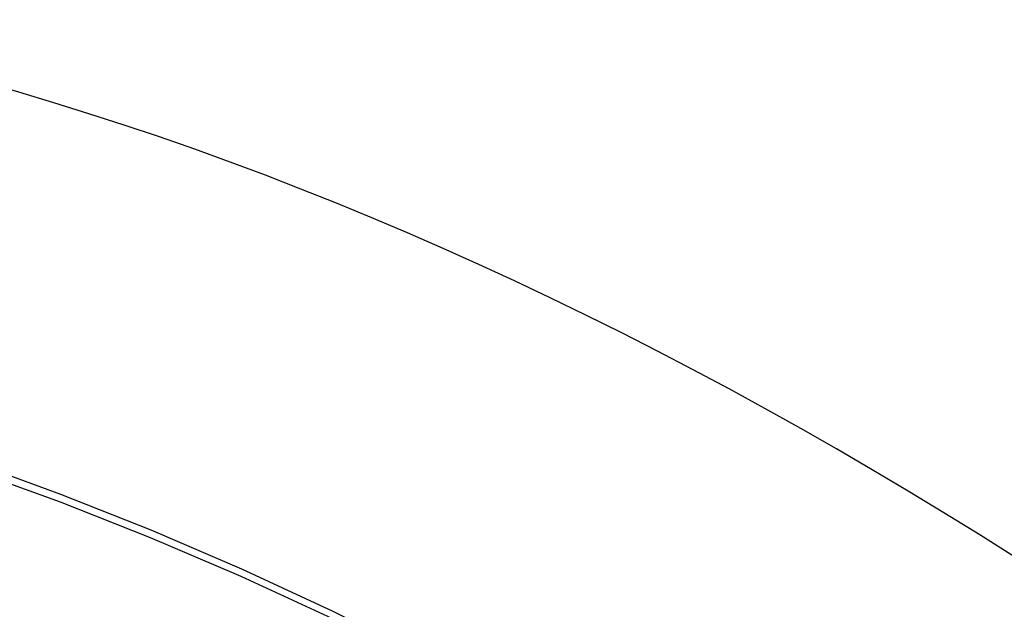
# Model space of a CAD drawing. Header units: inches. Extents: x 20 to 683, y 61 to 320.
# Tile 359 of 400: x 681.29 to 681.555, y 241.517 to 241.675. Entities that reach past the tile are written whole.
import ezdxf

# ---------------------------------------------------------------- set-up
doc = ezdxf.new("R2010")
doc.units = ezdxf.units.IN
doc.header["$MEASUREMENT"] = 0
doc.layers.add('Visible Edges(ANSI)', color=7, linetype='Continuous', lineweight=25)
doc.layers.add('Visible Tangent Edges(ANSI)', color=7, linetype='Continuous', lineweight=25)

msp = doc.modelspace()

# ---------------------------------------------------------------- linework, layer by layer
at = {"layer": 'Visible Edges(ANSI)'}
msp.add_ellipse((681.50958, 240.49787), major_axis=(-0.64835, 1.12588), ratio=0.578093, start_param=5.16346, end_param=5.835982, dxfattribs=at)
at = {"layer": 'Visible Tangent Edges(ANSI)', "flags": 128}
for points in [[(681.57086, 241.39718), (681.54636, 241.41483), (681.5218, 241.43172), (681.49723, 241.44783), (681.47266, 241.46314), (681.44811, 241.47765), (681.42356, 241.49138), (681.39902, 241.50431), (681.37452, 241.51643), (681.35008, 241.52774), (681.32573, 241.53821), (681.30149, 241.54784), (681.27737, 241.55662), (681.25339, 241.56456), (681.22956, 241.57163), (681.2059, 241.57784), (681.18244, 241.58318), (681.15918, 241.58765)], [(681.15937, 241.58503), (681.18255, 241.58066), (681.20595, 241.57542), (681.22954, 241.56931), (681.25331, 241.56234), (681.27724, 241.5545), (681.3013, 241.54581), (681.32548, 241.53626), (681.34978, 241.52587), (681.37416, 241.51463), (681.39861, 241.50257), (681.42309, 241.48969), (681.44758, 241.476), (681.47207, 241.46152), (681.49657, 241.44623), (681.52107, 241.43014), (681.54555, 241.41325), (681.56997, 241.3956)]]:
    msp.add_lwpolyline(points, dxfattribs=at)

doc.saveas('drawing.dxf')
